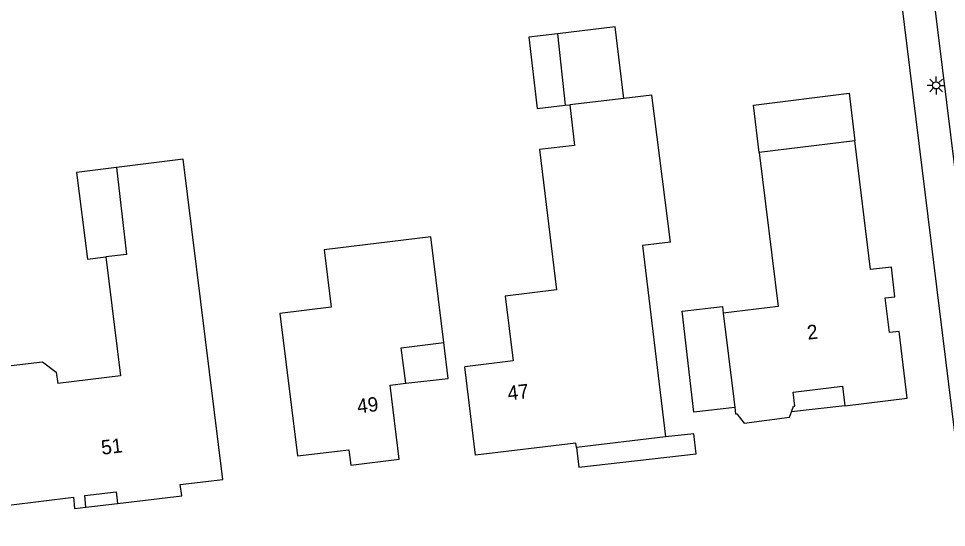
# Model space of a CAD drawing. Extents: x 131000 to 133013, y 393000 to 396501.
# Drawn here: x 131313.9 to 131378.5, y 395838.2 to 395873.6 of the extents above; entities that cross this region are included whole.
import ezdxf

# ---------------------------------------------------------------- set-up
doc = ezdxf.new("R2010")
doc.units = 0
for name, color, linetype in [('gg-anno-huisnummerreeks BGT', 7, 'Continuous'), ('gg-bbg-gedigitaliseerde bebouwing', 7, 'Continuous'), ('gg-bbg-gedigitaliseerde bijgebouw', 7, 'Continuous'), ('gg-bbg-hoofdgebouw', 7, 'Continuous'), ('gg-bbg-luifel en loopbrug', 7, 'Continuous'), ('gg-bbg-tussenscheiding', 7, 'Continuous'), ('gg-knt-verharding', 7, 'Continuous'), ('gt-symb-lichtmast', 7, 'Continuous')]:
    doc.layers.add(name, color=color, linetype=linetype)

# ---------------------------------------------------------------- blocks, each defined once
blk = doc.blocks.new('gt0-LMAST')
at = {"layer": 'gt-symb-lichtmast'}
for p, q in [((-0.182, 0.173), (-0.447, 0.438)), ((-0.005, 0.246), (-0.005, 0.621)), ((0.172, 0.173), (0.437, 0.438)), ((-0.255, -0.004), (-0.63, -0.004)), ((-0.182, -0.181), (-0.447, -0.446)), ((-0.005, -0.254), (-0.005, -0.629)), ((0.437, -0.446), (0.172, -0.181)), ((0.245, -0.004), (0.62, -0.004))]:
    blk.add_line(p, q, dxfattribs=at)
blk.add_circle((-0.005, -0.004), 0.25, dxfattribs=at)

msp = doc.modelspace()

# ---------------------------------------------------------------- linework, layer by layer
at = {"layer": 'gg-bbg-gedigitaliseerde bebouwing'}
for p, q in [((131372.1, 395865.1), (131365.448, 395864.293)), ((131362.938, 395853.104), (131363.67, 395847.13))]:
    msp.add_line(p, q, dxfattribs=at)
for points in [[(131359.275, 395858.042), (131357.98, 395868.29), (131356.013, 395868.059)], [(131352.256, 395867.617), (131352.593, 395864.785), (131350.143, 395864.493)], [(131350.143, 395864.493), (131351.334, 395854.731), (131347.764, 395854.285), (131348.319, 395849.802), (131344.963, 395849.387)], [(131328.124, 395841.544), (131325.353, 395863.832), (131320.713, 395863.255)], [(131365.448, 395864.293), (131366.765, 395853.575), (131362.938, 395853.104)], [(131320.713, 395863.255), (131321.405, 395857.192), (131319.971, 395857.028)], [(131343.5, 395851.06), (131342.593, 395858.427), (131335.165, 395857.509), (131335.656, 395853.539), (131332.085, 395853.097), (131333.32, 395843.17)], [(131319.971, 395857.028), (131321, 395848.75), (131316.623, 395848.22)], [(131313.38, 395849.466), (131315.564, 395849.73), (131316.526, 395849.014), (131316.623, 395848.22)]]:
    msp.add_lwpolyline(points, dxfattribs=at)
at = {"layer": 'gg-bbg-gedigitaliseerde bijgebouw'}
for p, q in [((131351.412, 395872.56), (131351.943, 395867.58)), ((131351.943, 395867.58), (131352.256, 395867.617))]:
    msp.add_line(p, q, dxfattribs=at)
msp.add_lwpolyline([(131356.013, 395868.059), (131355.417, 395873.037), (131351.412, 395872.56)], dxfattribs=at)
at = {"layer": 'gg-bbg-hoofdgebouw'}
for p, q in [((131363.67, 395847.13), (131363.74, 395846.546)), ((131358.912, 395844.497), (131352.722, 395843.761))]:
    msp.add_line(p, q, dxfattribs=at)
for points in [[(131371.39, 395846.66), (131375.75, 395847.19), (131375.18, 395851.84), (131374.5, 395851.76), (131374.21, 395854.17), (131374.89, 395854.25), (131374.64, 395856.32), (131373.18, 395856.15), (131372.1, 395865.1)], [(131359.275, 395858.042), (131357.327, 395857.81), (131358.912, 395844.497)], [(131340.84, 395848.23), (131340.53, 395850.7), (131343.5, 395851.06)], [(131352.722, 395843.761), (131352.685, 395844.07), (131345.694, 395843.239), (131344.963, 395849.387)], [(131333.32, 395843.17), (131336.88, 395843.61), (131337.02, 395842.54), (131340.39, 395842.96), (131339.75, 395848.09), (131340.84, 395848.23)], [(131367.815, 395847.618), (131371.23, 395848.02), (131371.39, 395846.66)], [(131367.691, 395846.237), (131367.84, 395846.631), (131367.93, 395846.638), (131367.815, 395847.618)], [(131363.74, 395846.546), (131363.793, 395846.105), (131363.887, 395846.108), (131364.386, 395845.464), (131367.548, 395845.862), (131367.691, 395846.237)], [(131320.79, 395839.86), (131325.25, 395840.4), (131325.154, 395841.194), (131328.124, 395841.544)], [(131318.59, 395839.6), (131318.52, 395840.41), (131320.69, 395840.67), (131320.79, 395839.86)], [(131313.23, 395839.74), (131317.72, 395840.3), (131317.79, 395839.51), (131318.59, 395839.6)]]:
    msp.add_lwpolyline(points, dxfattribs=at)
at = {"layer": 'gg-bbg-luifel en loopbrug'}
for p, q in [((131371.39, 395846.66), (131367.691, 395846.237)), ((131318.59, 395839.6), (131320.79, 395839.86))]:
    msp.add_line(p, q, dxfattribs=at)
for points in [[(131351.412, 395872.56), (131349.4, 395872.321), (131349.993, 395867.347), (131351.943, 395867.58)], [(131365.448, 395864.293), (131365.042, 395867.598), (131371.693, 395868.415), (131372.1, 395865.1)], [(131320.713, 395863.255), (131317.934, 395862.909), (131318.685, 395856.868), (131319.971, 395857.028)], [(131363.74, 395846.546), (131360.886, 395846.22), (131360.082, 395853.252), (131362.885, 395853.572), (131362.938, 395853.104)], [(131340.84, 395848.23), (131343.804, 395848.569), (131343.5, 395851.06)], [(131352.722, 395843.761), (131352.878, 395842.391), (131361.058, 395843.325), (131360.898, 395844.724), (131358.912, 395844.497)]]:
    msp.add_lwpolyline(points, dxfattribs=at)
at = {"layer": 'gg-bbg-tussenscheiding'}
msp.add_line((131356.013, 395868.059), (131352.256, 395867.617), dxfattribs=at)
at = {"layer": 'gg-knt-verharding'}
msp.add_line((131375.605, 395891.09), (131382.047, 395838.739), dxfattribs=at)
msp.add_lwpolyline([(131379.858, 395838.197), (131373.5, 395889.98), (131373.427, 395890.399), (131373.323, 395890.809)], dxfattribs=at)

# ---------------------------------------------------------------- block references
at = {"layer": 'gt-symb-lichtmast'}
msp.add_blockref('gt0-LMAST', (131377.758, 395868.97), dxfattribs=at)

# ---------------------------------------------------------------- texts
at = {"layer": 'gg-anno-huisnummerreeks BGT'}
for s, rotation, p in [('2', 6.7, (131368.832, 395851.262)), ('47', 6.8, (131347.984, 395847.035)), ('49', 7.1, (131337.516, 395846.129)), ('51', 6.9, (131319.704, 395843.255))]:
    msp.add_text(s, height=1, rotation=rotation, dxfattribs=at).set_placement(p)

doc.saveas('drawing.dxf')
